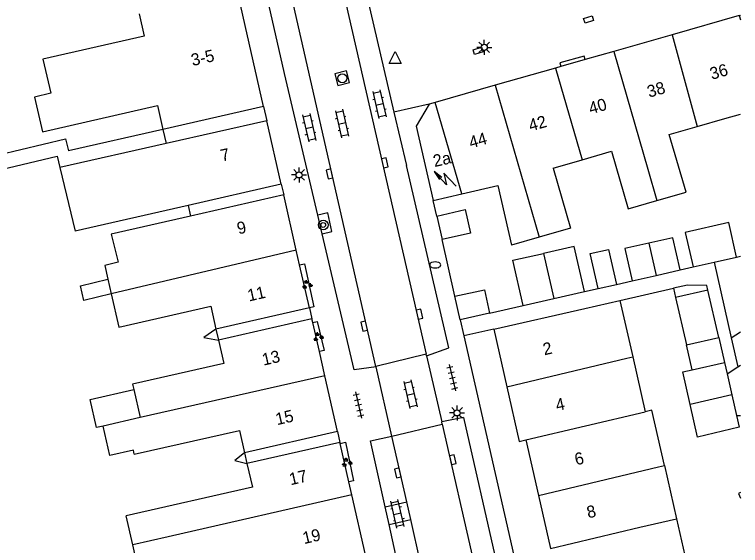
# Model space of a CAD drawing. Extents: x 131000 to 133014, y 396499 to 399001.
# Drawn here: x 132939.8 to 133000, y 397408.7 to 397452.7 of the extents above; entities that cross this region are included whole.
import ezdxf

# ---------------------------------------------------------------- set-up
doc = ezdxf.new("R2010")
doc.units = 0
for name, color, linetype in [('gg-afsc-erfafscheiding', 7, 'Continuous'), ('gg-afsc-muur', 7, 'Continuous'), ('gg-anno-huisnummerreeks BGT', 7, 'Continuous'), ('gg-bbg-bijgebouw', 7, 'Continuous'), ('gg-bbg-gedigitaliseerde bebouwing', 7, 'Continuous'), ('gg-bbg-gedigitaliseerde bebouwing onder overbouw', 7, 'Continuous'), ('gg-bbg-gedigitaliseerde bijgebouw', 7, 'Continuous'), ('gg-bbg-gedigitaliseerde overbouw', 7, 'Continuous'), ('gg-bbg-hoofdgebouw', 7, 'Continuous'), ('gg-bbg-luifel en loopbrug', 7, 'Continuous'), ('gg-bbg-pand overbouw', 7, 'Continuous'), ('gg-bbg-tussenscheiding', 7, 'Continuous'), ('gg-knt-verharding', 7, 'Continuous'), ('gg-knt-verharding nz', 7, 'Continuous'), ('gt-grn-weggrens', 7, 'Continuous'), ('gt-symb-boom', 7, 'Continuous'), ('gt-symb-brandkraan', 7, 'Continuous'), ('gt-symb-groenvak', 7, 'Continuous'), ('gt-symb-klinker verharding', 7, 'Continuous'), ('gt-symb-kolk', 7, 'Continuous'), ('gt-symb-kolk center center', 7, 'Continuous'), ('gt-symb-lichtmast', 7, 'Continuous'), ('gt-symb-rioolschacht', 7, 'Continuous'), ('gt-symb-tegel verharding', 7, 'Continuous'), ('gt-symb-trafo symbool', 7, 'Continuous'), ('gt-symb-waterafsluiter', 7, 'Continuous')]:
    doc.layers.add(name, color=color, linetype=linetype)

# ---------------------------------------------------------------- blocks, each defined once
blk = doc.blocks.new('gt0-KOLKCC')
at = {"layer": 'gt-symb-kolk center center'}
blk.add_lwpolyline([(-0.375, 0.2), (0.375, 0.2), (0.375, -0.2), (-0.375, -0.2)], close=True, dxfattribs=at)
blk = doc.blocks.new('gt0-LMAST')
at = {"layer": 'gt-symb-lichtmast'}
for p, q in [((-0.005, 0.246), (-0.005, 0.621)), ((-0.182, 0.173), (-0.447, 0.438)), ((0.172, 0.173), (0.437, 0.438)), ((-0.255, -0.004), (-0.63, -0.004)), ((-0.182, -0.181), (-0.447, -0.446)), ((-0.005, -0.254), (-0.005, -0.629)), ((0.437, -0.446), (0.172, -0.181)), ((0.245, -0.004), (0.62, -0.004))]:
    blk.add_line(p, q, dxfattribs=at)
blk.add_circle((-0.005, -0.004), 0.25, dxfattribs=at)
blk = doc.blocks.new('gt0-KOLK')
at = {"layer": 'gt-symb-kolk'}
blk.add_lwpolyline([(0, 0), (0.375, 0), (0.375, 0.4), (-0.375, 0.4), (-0.375, 0), (0, 0)], dxfattribs=at)
blk = doc.blocks.new('gt0-BR')
at = {"layer": 'gt-symb-brandkraan'}
for centre, radius, start, end in [((-0.244, 0), 0.206, 107.56694, 252.43307), ((0.599, -2.664), 3, 106.89205, 107.56694), ((0, -0.691), 0.938, 73.10799, 106.89205), ((-0.599, -2.664), 3, 72.43309, 73.10799), ((0.244, 0), 0.206, 287.56695, 72.43309), ((0.599, 2.664), 3, 252.43307, 253.10797), ((0, 0.691), 0.938, 253.10797, 286.89206), ((-0.599, 2.664), 3, 286.89206, 287.56695)]:
    blk.add_arc(centre, radius, start, end, dxfattribs=at)
blk = doc.blocks.new('gt0-HSP')
at = {"layer": 'gt-symb-trafo symbool'}
for points in [[(0.771, 0.746), (-0.529, -0.004), (0.471, -0.004), (-0.829, -0.754)], [(-0.217, -0.24), (-0.829, -0.754), (-0.077, -0.48)]]:
    blk.add_lwpolyline(points, dxfattribs=at)
blk = doc.blocks.new('gt0-KL1')
at = {"layer": 'gt-symb-klinker verharding'}
for p, q in [((-1.15, 0.3), (1.15, 0.3)), ((-1, -0.3), (-1, 0.3)), ((-0.5, 0.3), (-0.5, 0.45)), ((0, -0.3), (0, 0.3)), ((0.5, 0.3), (0.5, 0.45)), ((1, -0.3), (1, 0.3)), ((-1.15, -0.3), (1.15, -0.3)), ((-0.5, -0.45), (-0.5, -0.3)), ((0.5, -0.45), (0.5, -0.3))]:
    blk.add_line(p, q, dxfattribs=at)
blk = doc.blocks.new('gt0-TEG1')
at = {"layer": 'gt-symb-tegel verharding'}
for p, q in [((-1.125, 0), (1.125, 0)), ((-0.9, -0.25), (-0.9, 0.25)), ((-0.45, -0.25), (-0.45, 0.25)), ((0, -0.25), (0, 0.25)), ((0.45, -0.25), (0.45, 0.25)), ((0.9, -0.25), (0.9, 0.25))]:
    blk.add_line(p, q, dxfattribs=at)
blk = doc.blocks.new('gt0-BOOM')
at = {"layer": 'gt-symb-boom'}
for radius in [0.4, 0.2]:
    blk.add_circle((0, 0), radius, dxfattribs=at)
blk = doc.blocks.new('gt0-RS')
at = {"layer": 'gt-symb-rioolschacht'}
blk.add_lwpolyline([(-0.5, -0.5), (0.5, -0.5), (0.5, 0.5), (-0.5, 0.5)], close=True, dxfattribs=at)
blk.add_circle((0, 0), 0.375, dxfattribs=at)
blk = doc.blocks.new('gt0-WAFSL')
at = {"layer": 'gt-symb-waterafsluiter'}
for p, q in [((-0.5, -0.333), (0, 0.667)), ((0, 0.667), (0.5, -0.333)), ((0.5, -0.333), (-0.5, -0.333))]:
    blk.add_line(p, q, dxfattribs=at)
blk = doc.blocks.new('gt0-GRVAK')
at = {"layer": 'gt-symb-groenvak'}
for p, q in [((-0.11, 0.189), (-0.228, 0.24)), ((-0.182, 0.153), (0.088, 0.153)), ((-0.091, 0.211), (-0.156, 0.322)), ((-0.047, 0.214), (-0.047, 0.393)), ((-0.004, 0.211), (0.061, 0.322)), ((0.015, 0.189), (0.133, 0.24)), ((0.262, -0.052), (0.197, 0.059)), ((0.305, -0.049), (0.305, 0.13)), ((0.349, -0.052), (0.414, 0.059)), ((-0.245, -0.228), (-0.363, -0.177)), ((-0.318, -0.264), (-0.047, -0.264)), ((-0.226, -0.206), (-0.291, -0.095)), ((-0.183, -0.203), (-0.183, -0.024)), ((-0.139, -0.206), (-0.074, -0.095)), ((-0.12, -0.228), (-0.002, -0.177)), ((0.243, -0.074), (0.125, -0.023)), ((0.17, -0.11), (0.441, -0.11)), ((0.368, -0.074), (0.486, -0.023))]:
    blk.add_line(p, q, dxfattribs=at)

msp = doc.modelspace()

# ---------------------------------------------------------------- linework, layer by layer
at = {"layer": 'gg-afsc-erfafscheiding'}
for p, q in [((132952.079, 397443.194), (132944.239, 397441.414)), ((132994.997, 397431.534), (132996.064, 397431.777)), ((132989.713, 397430.333), (132991.014, 397430.629)), ((132987.049, 397429.728), (132988.186, 397429.986)), ((132990.002, 397428.999), (132994.45, 397430.01)), ((132979.18, 397427.94), (132981.974, 397428.575)), ((132979.53, 397426.62), (132977.054, 397426.057))]:
    msp.add_line(p, q, dxfattribs=at)
for points in [[(132933.807, 397443.979), (132934.699, 397440.206), (132944.004, 397442.406), (132944.239, 397441.414)], [(132935.736, 397439.182), (132943.302, 397440.971), (132943.528, 397440.025)], [(132956.478, 397426.611), (132955.478, 397425.91), (132956.682, 397425.709)], [(132958.851, 397416.355), (132958.054, 397415.701), (132959.055, 397415.456)]]:
    msp.add_lwpolyline(points, dxfattribs=at)
at = {"layer": 'gg-afsc-muur'}
msp.add_line((132976.31, 397429.35), (132975.25, 397434.06), dxfattribs=at)
at = {"layer": 'gg-bbg-bijgebouw'}
for p, q in [((132974.81, 397436.01), (132975.25, 397434.06)), ((132976.75, 397427.39), (132976.31, 397429.35)), ((132979.18, 397427.94), (132976.75, 397427.39))]:
    msp.add_line(p, q, dxfattribs=at)
for points in [[(132974.81, 397436.01), (132977.15, 397436.54), (132977.59, 397434.59), (132975.25, 397434.06)], [(132976.31, 397429.35), (132978.75, 397429.89), (132979.18, 397427.94)]]:
    msp.add_lwpolyline(points, dxfattribs=at)
at = {"layer": 'gg-bbg-gedigitaliseerde bebouwing'}
for p, q in [((132950.099, 397452.807), (132950.525, 397450.931)), ((132998.694, 397444.104), (133000, 397444.477)), ((132996.409, 397443.44), (132998.694, 397444.104)), ((132952.343, 397442.026), (132943.528, 397440.025)), ((132984.448, 397439.976), (132986.853, 397440.675)), ((132943.528, 397440.025), (132944.808, 397434.762)), ((132993.073, 397437.29), (132995.489, 397437.98)), ((132954.175, 397436.889), (132944.808, 397434.762)), ((132954.378, 397436.01), (132947.778, 397434.512)), ((132947.778, 397434.512), (132948.368, 397432.165)), ((132983.308, 397434.264), (132980.99, 397433.59)), ((132947.52, 397430.765), (132947.797, 397429.542)), ((132987.076, 397428.335), (132990.002, 397428.999)), ((132990.002, 397428.999), (132991.067, 397424.31)), ((132979.53, 397426.62), (132987.076, 397428.335)), ((132991.067, 397424.31), (132992.101, 397419.762)), ((132949.667, 397421.602), (132950.195, 397419.269)), ((132950.195, 397419.269), (132947.118, 397418.571)), ((132993.695, 397415.306), (132994.703, 397410.872)), ((132949.591, 397408.71), (132949.045, 397411.118)), ((132994.703, 397410.872), (132995.697, 397406.495))]:
    msp.add_line(p, q, dxfattribs=at)
for points in [[(132950.525, 397450.931), (132942.119, 397449.024), (132942.792, 397446.203)], [(132942.792, 397446.203), (132941.433, 397445.875), (132942.082, 397443.013), (132951.629, 397445.181), (132952.079, 397443.194)], [(132995.489, 397437.98), (132994.095, 397442.779), (132996.409, 397443.44)], [(132986.853, 397440.675), (132989.293, 397441.384), (132990.681, 397436.608), (132993.073, 397437.29)], [(132984.448, 397439.976), (132985.89, 397435.014), (132983.308, 397434.264)], [(132948.368, 397432.165), (132947.259, 397431.914), (132947.52, 397430.765)], [(132947.797, 397429.542), (132948.421, 397426.789), (132956.046, 397428.517), (132956.478, 397426.611)], [(132956.682, 397425.709), (132957.123, 397423.766), (132949.565, 397422.053), (132949.667, 397421.602)], [(132993.695, 397415.306), (132992.654, 397419.888), (132992.101, 397419.762)], [(132949.709, 397416.232), (132949.634, 397416.562), (132947.674, 397416.118), (132947.118, 397418.571)], [(132949.709, 397416.232), (132958.431, 397418.209), (132958.851, 397416.355)], [(132959.055, 397415.456), (132959.501, 397413.489), (132949.045, 397411.118)], [(132953.175, 397406.536), (132950.235, 397405.869), (132949.591, 397408.71)]]:
    msp.add_lwpolyline(points, dxfattribs=at)
at = {"layer": 'gg-bbg-gedigitaliseerde bebouwing onder overbouw'}
for p, q in [((132960.441, 397445.093), (132952.079, 397443.194)), ((132960.707, 397443.925), (132952.343, 397442.026)), ((132961.906, 397438.644), (132954.175, 397436.889)), ((132962.106, 397437.765), (132954.378, 397436.01)), ((132964.238, 397428.373), (132956.478, 397426.611)), ((132964.443, 397427.471), (132956.682, 397425.709)), ((132966.568, 397418.107), (132958.851, 397416.355)), ((132966.772, 397417.208), (132959.055, 397415.456))]:
    msp.add_line(p, q, dxfattribs=at)
at = {"layer": 'gg-bbg-gedigitaliseerde bijgebouw'}
for p, q in [((132999.673, 397432.597), (133000, 397432.671)), ((132996.064, 397431.777), (132997.804, 397432.172)), ((132997.804, 397432.172), (132999.231, 397425.895)), ((132991.014, 397430.629), (132993.006, 397431.082)), ((132993.006, 397431.082), (132994.997, 397431.534)), ((132988.186, 397429.986), (132989.713, 397430.333)), ((132997.304, 397429.861), (132994.622, 397429.252)), ((132998.197, 397425.93), (132997.304, 397429.861)), ((132984.512, 397429.152), (132987.049, 397429.728)), ((132994.622, 397429.252), (132995.515, 397425.321)), ((132981.974, 397428.575), (132984.512, 397429.152)), ((132995.515, 397425.321), (132998.197, 397425.93)), ((132999.231, 397425.895), (132999.779, 397423.482)), ((132995.989, 397423.237), (132998.671, 397423.847)), ((132998.671, 397423.847), (132998.885, 397422.903)), ((132998.885, 397422.903), (132999.779, 397423.482)), ((132999.672, 397419.437), (133000, 397419.434))]:
    msp.add_line(p, q, dxfattribs=at)
for points in [[(132999.673, 397432.597), (132999.02, 397435.465), (132995.412, 397434.644), (132996.064, 397431.777)], [(132994.997, 397431.534), (132994.39, 397434.204), (132992.399, 397433.752)], [(132987.049, 397429.728), (132986.196, 397433.484), (132983.658, 397432.907)], [(132992.399, 397433.752), (132990.407, 397433.299), (132991.014, 397430.629)], [(132981.974, 397428.575), (132981.121, 397432.331), (132983.658, 397432.907)], [(132988.186, 397429.986), (132987.525, 397432.895), (132989.052, 397433.242), (132989.713, 397430.333)], [(132995.82, 397420.358), (132995.206, 397423.059), (132995.989, 397423.237)], [(132999.672, 397419.437), (132999.893, 397418.466), (132996.434, 397417.656), (132995.82, 397420.358)], [(133000, 397413.06), (132999.822, 397412.981), (133000, 397412.583)]]:
    msp.add_lwpolyline(points, dxfattribs=at)
at = {"layer": 'gg-bbg-gedigitaliseerde overbouw'}
for p, q in [((132952.079, 397443.194), (132952.343, 397442.026)), ((132954.175, 397436.889), (132954.378, 397436.01)), ((132956.478, 397426.611), (132956.682, 397425.709)), ((132958.851, 397416.355), (132959.055, 397415.456))]:
    msp.add_line(p, q, dxfattribs=at)
at = {"layer": 'gg-bbg-hoofdgebouw'}
for p, q in [((132960.441, 397445.093), (132958.232, 397454.823)), ((132999.901, 397452.647), (133000, 397452.675)), ((132999.901, 397452.647), (132994.335, 397451.058)), ((132994.335, 397451.058), (132989.488, 397449.675)), ((132989.488, 397449.675), (132987.127, 397449.001)), ((132987.127, 397449.001), (132985.106, 397448.424)), ((132984.64, 397448.291), (132979.645, 397446.866)), ((132985.106, 397448.424), (132984.64, 397448.291)), ((132979.645, 397446.866), (132974.68, 397445.448)), ((132974.68, 397445.448), (132974.16, 397445.3)), ((132961.906, 397438.644), (132960.707, 397443.925)), ((132963.145, 397433.185), (132962.106, 397437.765)), ((132974.51, 397437.31), (132976.888, 397437.851)), ((132963.427, 397431.944), (132963.145, 397433.185)), ((132964.238, 397428.373), (132963.427, 397431.944)), ((132964.511, 397427.169), (132964.443, 397427.471)), ((132965.061, 397424.748), (132964.511, 397427.169)), ((132979.53, 397426.62), (132980.622, 397421.815)), ((132965.516, 397422.741), (132965.061, 397424.748)), ((132966.568, 397418.107), (132965.516, 397422.741)), ((132966.789, 397417.134), (132966.772, 397417.208)), ((132967.513, 397413.946), (132966.789, 397417.134)), ((132982.18, 397417.42), (132983.229, 397412.812)), ((132967.762, 397412.851), (132967.513, 397413.946)), ((132968.888, 397407.889), (132967.762, 397412.851)), ((132983.229, 397412.812), (132984.232, 397408.407))]:
    msp.add_line(p, q, dxfattribs=at)
for points in [[(132974.16, 397445.3), (132973.1, 397443.48), (132974.51, 397437.31)], [(132976.888, 397437.851), (132979.87, 397438.53), (132980.99, 397433.59)], [(132980.622, 397421.815), (132981.65, 397417.29), (132982.18, 397417.42)]]:
    msp.add_lwpolyline(points, dxfattribs=at)
at = {"layer": 'gg-bbg-luifel en loopbrug'}
for p, q in [((132994.45, 397430.01), (132994.622, 397429.252)), ((132998.197, 397425.93), (132998.671, 397423.847)), ((132995.989, 397423.237), (132995.515, 397425.321))]:
    msp.add_line(p, q, dxfattribs=at)
for points in [[(132947.797, 397429.542), (132945.509, 397428.999), (132945.231, 397430.222), (132947.52, 397430.765)], [(132997.304, 397429.861), (132997.218, 397430.24), (132995.599, 397430.271), (132994.45, 397430.01)], [(132947.118, 397418.571), (132946.565, 397418.446), (132946.036, 397420.779), (132949.667, 397421.602)]]:
    msp.add_lwpolyline(points, dxfattribs=at)
at = {"layer": 'gg-bbg-pand overbouw'}
for p, q in [((132960.441, 397445.093), (132960.707, 397443.925)), ((132961.906, 397438.644), (132962.106, 397437.765)), ((132964.238, 397428.373), (132964.443, 397427.471)), ((132966.568, 397418.107), (132966.772, 397417.208))]:
    msp.add_line(p, q, dxfattribs=at)
at = {"layer": 'gg-bbg-tussenscheiding'}
for p, q in [((132999.901, 397452.647), (133000, 397452.306)), ((132994.335, 397451.058), (132996.409, 397443.44)), ((132989.488, 397449.675), (132992.325, 397439.91)), ((132984.64, 397448.291), (132986.853, 397440.675)), ((132979.645, 397446.866), (132983.308, 397434.264)), ((132976.888, 397437.851), (132974.68, 397445.448)), ((132992.325, 397439.91), (132993.073, 397437.29)), ((132992.399, 397433.752), (132993.006, 397431.082)), ((132963.145, 397433.185), (132947.797, 397429.542)), ((132983.658, 397432.907), (132984.512, 397429.152)), ((132997.804, 397432.172), (132999.673, 397432.597)), ((132999.231, 397425.895), (133000, 397426.394)), ((132980.622, 397421.815), (132990.583, 397424.2)), ((132990.583, 397424.2), (132991.067, 397424.31)), ((132999.779, 397423.482), (133000, 397423.625)), ((132965.516, 397422.741), (132950.195, 397419.269)), ((132998.885, 397422.903), (132999.279, 397421.168)), ((132999.279, 397421.168), (132995.82, 397420.358)), ((132999.279, 397421.168), (132999.672, 397419.437)), ((132982.18, 397417.42), (132992.101, 397419.762)), ((132983.229, 397412.812), (132993.19, 397415.191)), ((132993.19, 397415.191), (132993.695, 397415.306)), ((132967.762, 397412.851), (132952.531, 397409.377)), ((132991.652, 397410.179), (132994.703, 397410.872)), ((132984.232, 397408.407), (132991.652, 397410.179)), ((132952.531, 397409.377), (132949.591, 397408.71))]:
    msp.add_line(p, q, dxfattribs=at)
at = {"layer": 'gg-knt-verharding'}
for p, q in [((132967.976, 397458.652), (132971.249, 397444.621)), ((132971.249, 397444.621), (132972.278, 397440.208)), ((132974.81, 397436.01), (132974.51, 397437.31)), ((132977.054, 397426.057), (132987.004, 397382.397)), ((132973.928, 397424.541), (132969.754, 397423.528)), ((132973.958, 397424.408), (132973.928, 397424.541)), ((132973.958, 397424.408), (132975.211, 397418.929)), ((132969.754, 397423.528), (132969.764, 397423.484)), ((132971.076, 397417.725), (132969.764, 397423.484)), ((132977.012, 397419.283), (132975.211, 397418.929)), ((132977.012, 397419.283), (132986.159, 397379.145)), ((132971.076, 397417.725), (132975.258, 397418.721)), ((132975.258, 397418.721), (132975.211, 397418.929)), ((132970.514, 397411.871), (132972.317, 397412.274)), ((132972.65, 397410.812), (132972.317, 397412.274)), ((132970.842, 397410.407), (132972.65, 397410.812)), ((132972.042, 397405.04), (132970.842, 397410.407))]:
    msp.add_line(p, q, dxfattribs=at)
for points in [[(132964.937, 397436.08), (132962.163, 397447.842), (132959.305, 397460.552)], [(132987.127, 397449.001), (132987.043, 397449.295), (132985.022, 397448.718), (132985.106, 397448.424)], [(132973.958, 397424.408), (132975.806, 397425.051), (132972.278, 397440.208)], [(132965.303, 397434.522), (132966.11, 397434.711), (132965.754, 397436.272), (132964.937, 397436.08)], [(132969.764, 397423.484), (132967.957, 397423.23), (132965.303, 397434.522)], [(132963.427, 397431.944), (132963.838, 397432.037), (132964.61, 397428.458), (132964.238, 397428.373)], [(132964.511, 397427.169), (132964.888, 397427.255), (132965.455, 397424.838), (132965.061, 397424.748)], [(132966.789, 397417.134), (132967.23, 397417.234), (132967.895, 397414.033), (132967.513, 397413.946)], [(132970.514, 397411.871), (132969.292, 397417.336), (132971.076, 397417.725)]]:
    msp.add_lwpolyline(points, dxfattribs=at)
at = {"layer": 'gg-knt-verharding nz'}
for p, q in [((132969.754, 397423.528), (132961.229, 397460.965)), ((132975.258, 397418.721), (132984.39, 397378.769)), ((132972.317, 397412.274), (132971.076, 397417.725)), ((132980.135, 397377.888), (132972.65, 397410.812))]:
    msp.add_line(p, q, dxfattribs=at)
msp.add_lwpolyline([(132965.436, 397461.582), (132965.859, 397459.841), (132973.928, 397424.541)], dxfattribs=at)
at = {"layer": 'gt-grn-weggrens'}
for p, q in [((132974.16, 397445.3), (132971.249, 397444.621)), ((132965.303, 397434.522), (132964.937, 397436.08)), ((132976.75, 397427.39), (132977.054, 397426.057)), ((132970.842, 397410.407), (132970.514, 397411.871))]:
    msp.add_line(p, q, dxfattribs=at)

# ---------------------------------------------------------------- block references
at = {"layer": 'gt-symb-boom'}
msp.add_blockref('gt0-BOOM', (132965.383, 397435.268), dxfattribs=at)
at = {"layer": 'gt-symb-brandkraan'}
msp.add_blockref('gt0-BR', (132974.676, 397431.948), dxfattribs=at)
at = {"layer": 'gt-symb-groenvak'}
for p in [(132964.03, 397430.302), (132964.954, 397425.969), (132967.33, 397415.542)]:
    msp.add_blockref('gt0-GRVAK', p, dxfattribs=at)
at = {"layer": 'gt-symb-klinker verharding'}
for p, rotation in [((132970.043, 397445.293), -77.11702052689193), ((132966.938, 397443.7), -77.17287657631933), ((132964.224, 397443.347), -77.17287657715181), ((132972.611, 397421.213), -76.8808553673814), ((132971.54, 397411.271), 102.82712342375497)]:
    msp.add_blockref('gt0-KL1', p, dxfattribs=dict(at, rotation=rotation))
at = {"layer": 'gt-symb-kolk'}
for p, rotation in [((132970.307, 397440.38), -77.17287657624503), ((132966.105, 397439.549), 103.06333733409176), ((132973.18, 397427.813), -77.06118937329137), ((132968.983, 397426.905), 102.71533698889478), ((132975.938, 397415.731), -77.4090493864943), ((132971.758, 397414.722), 102.70273191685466)]:
    msp.add_blockref('gt0-KOLK', p, dxfattribs=dict(at, rotation=rotation))
at = {"layer": 'gt-symb-kolk center center'}
for p, rotation in [((132987.402, 397452.324), -163.0867822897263), ((132978.229, 397449.718), -162.5981120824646)]:
    msp.add_blockref('gt0-KOLKCC', p, dxfattribs=dict(at, rotation=rotation))
at = {"layer": 'gt-symb-lichtmast'}
for p in [(132978.749, 397450.019), (132963.382, 397439.421), (132976.492, 397419.664)]:
    msp.add_blockref('gt0-LMAST', p, dxfattribs=at)
at = {"layer": 'gt-symb-rioolschacht', "rotation": 104.06403671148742}
msp.add_blockref('gt0-RS', (132966.962, 397447.451), dxfattribs=at)
at = {"layer": 'gt-symb-tegel verharding'}
for p, rotation in [((132976.095, 397422.579), -77.11702052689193), ((132968.307, 397420.318), -77.17287657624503)]:
    msp.add_blockref('gt0-TEG1', p, dxfattribs=dict(at, rotation=rotation))
at = {"layer": 'gt-symb-trafo symbool', "rotation": -76.99249520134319}
msp.add_blockref('gt0-HSP', (132975.502, 397439.063), dxfattribs=at)
at = {"layer": 'gt-symb-waterafsluiter'}
msp.add_blockref('gt0-WAFSL', (132971.36, 397449.016), dxfattribs=at)

# ---------------------------------------------------------------- texts
at = {"layer": 'gg-anno-huisnummerreeks BGT'}
for s, rotation, p in [('3-5', 12.8, (132954.541, 397448.456)), ('36', 16, (132997.623, 397447.316)), ('38', 15.9, (132992.417, 397445.831)), ('40', 16, (132987.569, 397444.446)), ('42', 15.9, (132982.581, 397443.024)), ('44', 16, (132977.633, 397441.611)), ('7', 12.8, (132956.979, 397440.522)), ('2a', 12.9, (132974.621, 397440.069)), ('9', 12.8, (132958.352, 397434.478)), ('11', 12.8, (132959.218, 397428.907)), ('2', 12.8, (132983.729, 397424.44)), ('13', 12.8, (132960.427, 397423.581)), ('4', 12.8, (132984.782, 397419.806)), ('15', 12.8, (132961.549, 397418.638)), ('6', 12.8, (132986.365, 397415.307)), ('17', 12.8, (132962.681, 397413.653)), ('8', 12.8, (132987.368, 397410.902)), ('19', 12.8, (132963.791, 397408.765))]:
    msp.add_text(s, height=1, rotation=rotation, dxfattribs=at).set_placement(p)

doc.saveas('drawing.dxf')
